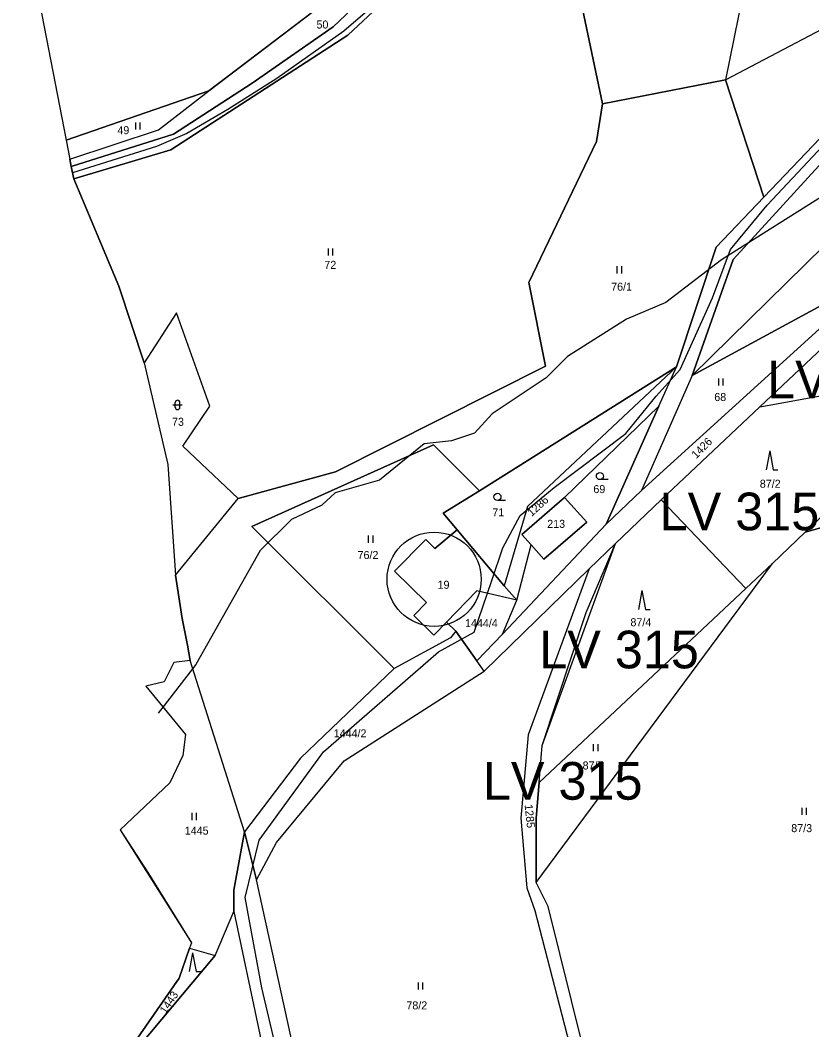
# Model space of a CAD drawing. Extents: x -588699 to -585793, y -1060280 to -1056731.
# Drawn here: x -588422.7 to -588254.6, y -1058596 to -1058381.5 of the extents above; entities that cross this region are included whole.
import ezdxf

# ---------------------------------------------------------------- set-up
doc = ezdxf.new("R2010")
doc.units = 0
for name, color, linetype in [('Druh pozemku', 7, 'Continuous'), ('Lesy', 7, 'Continuous'), ('Neřešené', 7, 'Continuous'), ('Parcela nároku', 7, 'Continuous'), ('Stavby', 7, 'Continuous'), ('Vnitřní obvod', 7, 'Continuous'), ('Vnější hranice převzatá', 7, 'Continuous'), ('Vnější obvod_k šeření', 7, 'Continuous'), ('Vnější obvod_převzatý', 7, 'Continuous')]:
    doc.layers.add(name, color=color, linetype=linetype)

msp = doc.modelspace()

# ---------------------------------------------------------------- linework, layer by layer
at = {"layer": 'Druh pozemku'}
for p, q in [((-588398.28, -1058403.26), (-588398.28, -1058404.76)), ((-588397.26, -1058404.76), (-588397.26, -1058403.26)), ((-588357.33, -1058430.03), (-588357.33, -1058431.53)), ((-588356.31, -1058431.53), (-588356.31, -1058430.03)), ((-588296, -1058433.82), (-588296, -1058435.32)), ((-588294.97, -1058435.32), (-588294.97, -1058433.82)), ((-588274.43, -1058457.64), (-588274.43, -1058459.14)), ((-588273.41, -1058459.14), (-588273.41, -1058457.64)), ((-588390.31, -1058463.26), (-588388.31, -1058463.26)), ((-588389.81, -1058463.76), (-588389.81, -1058462.76)), ((-588388.81, -1058463.76), (-588388.81, -1058462.76)), ((-588263.54, -1058473.02), (-588264.28, -1058477.02)), ((-588263.54, -1058473.02), (-588262.81, -1058477.02)), ((-588262.81, -1058477.02), (-588261.81, -1058477.02)), ((-588297.86, -1058479.12), (-588299.61, -1058479.12)), ((-588319.63, -1058483.53), (-588321.38, -1058483.53)), ((-588348.81, -1058491.02), (-588348.81, -1058492.52)), ((-588347.79, -1058492.52), (-588347.79, -1058491.02)), ((-588290.68, -1058502.67), (-588291.42, -1058506.67)), ((-588290.68, -1058502.67), (-588289.95, -1058506.67)), ((-588289.95, -1058506.67), (-588288.95, -1058506.67)), ((-588301.01, -1058535.29), (-588301.01, -1058536.79)), ((-588299.98, -1058536.79), (-588299.98, -1058535.29)), ((-588386.28, -1058549.92), (-588386.28, -1058551.42)), ((-588385.26, -1058551.42), (-588385.26, -1058549.92)), ((-588256.74, -1058548.81), (-588256.74, -1058550.31)), ((-588255.71, -1058550.31), (-588255.71, -1058548.81)), ((-588386.12, -1058579.59), (-588386.85, -1058583.59)), ((-588386.12, -1058579.59), (-588385.39, -1058583.59)), ((-588385.39, -1058583.59), (-588384.39, -1058583.59)), ((-588338.21, -1058585.93), (-588338.21, -1058587.43)), ((-588337.19, -1058587.43), (-588337.19, -1058585.93))]:
    msp.add_line(p, q, dxfattribs=at)
for centre in [(-588299.61, -1058478.37), (-588321.38, -1058482.78)]:
    msp.add_circle(centre, 0.75, dxfattribs=at)
for centre, start, end in [((-588389.31, -1058462.76), 0, 180), ((-588389.31, -1058463.76), 180, 0)]:
    msp.add_arc(centre, 0.5, start, end, dxfattribs=at)
at = {"layer": 'Lesy'}
for p, q in [((-588321.5, -1058349.96), (-588382.69, -1058396.58)), ((-588382.69, -1058396.58), (-588412.96, -1058407.03))]:
    msp.add_line(p, q, dxfattribs=at)
at = {"layer": 'Neřešené'}
msp.add_lwpolyline([(-588316.16, -1058490.76), (-588307.1, -1058482.89), (-588302.42, -1058488.17), (-588311.49, -1058495.98), (-588314.2, -1058492.95)], close=True, dxfattribs=at)
at = {"layer": 'Parcela nároku'}
for points in [[(-588377.16, -1058321.45), (-588387, -1058328.07), (-588422.47, -1058346.26), (-588422.53, -1058349.9), (-588422.74, -1058356.48), (-588422.64, -1058357.02), (-588422.45, -1058358), (-588420.46, -1058368.28), (-588412.96, -1058407.03), (-588382.69, -1058396.58), (-588321.5, -1058349.96), (-588308.25, -1058334.68), (-588306.58, -1058312.23), (-588305.97, -1058299.95), (-588305.79, -1058296.21), (-588313.29, -1058284.5), (-588317.45, -1058281.91), (-588315.59, -1058280.01), (-588324.47, -1058268.49), (-588348.39, -1058294.15)], [(-588283.37, -1058455.17), (-588274.9, -1058429.78), (-588264.76, -1058419.13), (-588236.43, -1058389.38), (-588229.89, -1058381.41), (-588202.03, -1058340), (-588202.09, -1058337.86), (-588202.2, -1058334.18), (-588202.91, -1058310.84), (-588201.43, -1058292.5), (-588195.18, -1058273.49), (-588188.82, -1058270.29), (-588198.66, -1058291.81), (-588199.76, -1058311.5), (-588198.93, -1058333.77), (-588198.84, -1058336.33), (-588199.24, -1058341.78), (-588231.84, -1058389.25), (-588271.28, -1058432.34), (-588280.04, -1058457.03), (-588290.75, -1058481.45), (-588298.28, -1058488.56), (-588287.12, -1058463.52)], [(-588199.24, -1058341.78), (-588198.84, -1058336.33), (-588190.26, -1058332.87), (-588165.06, -1058384.36), (-588204.14, -1058407.47), (-588207.77, -1058386.34), (-588227.9, -1058405.85), (-588280.04, -1058457.03), (-588271.28, -1058432.34), (-588231.84, -1058389.25)], [(-588411.37, -1058415.27), (-588411.88, -1058412.63), (-588390.19, -1058405.75), (-588373.47, -1058394.95), (-588356.3, -1058382.96), (-588321.5, -1058349.96), (-588309.35, -1058345.07), (-588289.85, -1058343.41), (-588283.85, -1058339.62), (-588279.64, -1058340.05), (-588275.7, -1058340.46), (-588279.96, -1058342.65), (-588287.72, -1058345.7), (-588307.31, -1058347.54), (-588318.03, -1058351.89), (-588353.16, -1058384.75), (-588390.75, -1058409.05)], [(-588252.48, -1058372.92), (-588240.01, -1058365.89), (-588240.63, -1058359.1), (-588234.62, -1058357.27), (-588236.71, -1058349.89), (-588238.08, -1058345.41), (-588222.35, -1058343.56), (-588207.43, -1058340.37), (-588231.36, -1058380.12), (-588229.89, -1058381.41), (-588236.43, -1058389.38), (-588264.76, -1058419.13), (-588272.95, -1058394.2), (-588249.61, -1058381.97)], [(-588318.03, -1058351.89), (-588307.31, -1058347.54), (-588287.72, -1058345.7), (-588279.96, -1058342.65), (-588259.83, -1058344.41), (-588265.17, -1058346), (-588266.58, -1058362.77), (-588272.95, -1058394.2), (-588299.09, -1058399.3), (-588303.89, -1058376.38), (-588312.67, -1058363.81)], [(-588240.63, -1058359.1), (-588242.14, -1058359.56), (-588250.36, -1058359.85), (-588260.9, -1058362.71), (-588264.27, -1058349.53), (-588265.17, -1058346), (-588266.58, -1058362.77), (-588272.95, -1058394.2), (-588249.61, -1058381.97), (-588252.48, -1058372.92), (-588240.01, -1058365.89)], [(-588393.35, -1058404.86), (-588382.69, -1058396.58), (-588321.5, -1058349.96), (-588356.3, -1058382.96), (-588373.47, -1058394.95), (-588390.19, -1058405.75), (-588411.88, -1058412.63), (-588412.18, -1058411.08)], [(-588411.37, -1058415.27), (-588390.75, -1058409.05), (-588353.16, -1058384.75), (-588318.03, -1058351.89), (-588312.67, -1058363.81), (-588303.89, -1058376.38), (-588299.09, -1058399.3), (-588300.31, -1058407.3), (-588314.7, -1058437.22), (-588311.14, -1058455.01), (-588355.77, -1058477.5), (-588376.46, -1058483.16), (-588388.17, -1058472.04), (-588382.47, -1058463.49), (-588389.54, -1058443.73), (-588396.44, -1058454.3), (-588401.78, -1058438.01)], [(-588204.14, -1058407.47), (-588165.06, -1058384.36), (-588201.23, -1058408.67), (-588208.9, -1058413.66), (-588218.03, -1058422.64), (-588236.56, -1058436.26), (-588265.64, -1058463.66), (-588286.58, -1058483.4), (-588296.31, -1058492.71), (-588301.9, -1058498.09), (-588324.19, -1058519.78), (-588325.72, -1058517.62), (-588320.32, -1058511.91), (-588298.28, -1058488.56), (-588290.75, -1058481.45), (-588239.93, -1058435.27), (-588237.81, -1058433.58), (-588211.56, -1058412.6), (-588208.02, -1058409.77)], [(-588355.77, -1058477.5), (-588311.14, -1058455.01), (-588314.7, -1058437.22), (-588300.31, -1058407.3), (-588299.09, -1058399.3), (-588272.95, -1058394.2), (-588264.76, -1058419.13), (-588274.9, -1058429.78), (-588283.37, -1058455.17), (-588325.21, -1058481.47), (-588334.95, -1058471.73), (-588373.51, -1058489.11), (-588343.32, -1058519.24), (-588363.18, -1058538.27), (-588375.1, -1058553.89), (-588386.66, -1058517.5), (-588387.19, -1058514.3), (-588388.33, -1058508.64), (-588389.76, -1058499.38), (-588376.46, -1058483.16)], [(-588412.96, -1058407.03), (-588412.18, -1058411.08), (-588393.35, -1058404.86), (-588382.69, -1058396.58)], [(-588239.93, -1058435.27), (-588243.06, -1058428.5), (-588227.9, -1058405.85), (-588280.04, -1058457.03)], [(-588280.04, -1058457.03), (-588290.75, -1058481.45), (-588239.93, -1058435.27)], [(-588226.74, -1058454.71), (-588227.7, -1058447.64), (-588229.56, -1058444.11), (-588236.56, -1058436.26), (-588265.64, -1058463.66), (-588249.61, -1058460.78), (-588242.12, -1058465.06), (-588225.81, -1058461.5)], [(-588391.38, -1058475.89), (-588389.76, -1058499.38), (-588376.46, -1058483.16), (-588388.17, -1058472.04), (-588382.47, -1058463.49), (-588389.54, -1058443.73), (-588396.44, -1058454.3)], [(-588325.21, -1058481.47), (-588283.37, -1058455.17), (-588315.01, -1058484.83), (-588319.98, -1058501.67), (-588329.95, -1058489.81), (-588332.87, -1058486.27)], [(-588314.2, -1058492.95), (-588316.16, -1058490.76), (-588307.1, -1058482.89), (-588287.12, -1058463.52), (-588283.37, -1058455.17), (-588315.01, -1058484.83), (-588319.98, -1058501.67), (-588317.29, -1058504.73)], [(-588242.12, -1058465.06), (-588225.81, -1058461.5), (-588256.04, -1058490.3), (-588262.95, -1058496.95), (-588268.59, -1058502.25), (-588286.58, -1058483.4), (-588265.64, -1058463.66), (-588249.61, -1058460.78)], [(-588219.01, -1058472.64), (-588208.11, -1058487.86), (-588231.73, -1058483.49), (-588256.04, -1058490.3), (-588225.81, -1058461.5)], [(-588307.1, -1058482.89), (-588287.12, -1058463.52), (-588298.28, -1058488.56), (-588320.32, -1058511.91), (-588317.29, -1058504.73), (-588314.2, -1058492.95), (-588311.49, -1058495.98), (-588302.42, -1058488.17)], [(-588373.51, -1058489.11), (-588334.95, -1058471.73), (-588325.21, -1058481.47), (-588332.87, -1058486.27), (-588329.95, -1058489.81), (-588334.69, -1058493.74), (-588336.58, -1058491.86), (-588343.24, -1058498.54), (-588336.45, -1058505.24), (-588339.14, -1058507.97), (-588334.9, -1058512.12), (-588332.22, -1058509.42), (-588330.2, -1058511.31), (-588331.38, -1058512.72), (-588343.32, -1058519.24)], [(-588307.1, -1058482.89), (-588316.16, -1058490.76), (-588314.2, -1058492.95), (-588311.49, -1058495.98), (-588302.42, -1058488.17)], [(-588262.95, -1058496.95), (-588256.04, -1058490.3), (-588231.73, -1058483.49), (-588208.11, -1058487.86), (-588214.97, -1058497.94), (-588188.92, -1058517.82), (-588196.26, -1058524.58), (-588208.14, -1058541.13), (-588224.97, -1058574.45), (-588238.98, -1058605.06), (-588251.51, -1058638.95), (-588279.94, -1058644.03), (-588291.86, -1058629.85), (-588300.68, -1058609.7), (-588310.57, -1058569.75), (-588313.12, -1058564.65)], [(-588311.91, -1058535.6), (-588302.55, -1058507.33), (-588296.31, -1058492.71), (-588286.58, -1058483.4), (-588268.59, -1058502.25), (-588312.54, -1058543.42)], [(-588334.69, -1058493.74), (-588329.95, -1058489.81), (-588319.98, -1058501.67), (-588317.29, -1058504.73), (-588325.74, -1058502.77), (-588332.22, -1058509.42), (-588334.9, -1058512.12), (-588339.14, -1058507.97), (-588336.45, -1058505.24), (-588343.24, -1058498.54), (-588336.58, -1058491.86)], [(-588313.12, -1058564.65), (-588313.16, -1058551.02), (-588312.54, -1058543.42), (-588311.91, -1058535.6), (-588302.55, -1058507.33), (-588296.31, -1058492.71), (-588301.9, -1058498.09), (-588314.84, -1058533.3), (-588316.42, -1058551.04), (-588315.12, -1058565.82), (-588313.43, -1058570.64), (-588302.97, -1058611.13), (-588292.99, -1058632.88), (-588283.09, -1058645.63), (-588271.45, -1058657.16), (-588263.1, -1058666.16), (-588257.57, -1058672.12), (-588256.91, -1058668.49), (-588262.48, -1058662.36), (-588270.26, -1058653.8), (-588279.94, -1058644.03), (-588291.86, -1058629.85), (-588300.68, -1058609.7), (-588310.57, -1058569.75)], [(-588268.59, -1058502.25), (-588312.54, -1058543.42), (-588313.16, -1058551.02), (-588313.12, -1058564.65), (-588262.95, -1058496.95)], [(-588353.94, -1058538.87), (-588324.19, -1058519.78), (-588301.9, -1058498.09), (-588314.84, -1058533.3), (-588316.42, -1058551.04), (-588315.12, -1058565.82), (-588313.43, -1058570.64), (-588302.97, -1058611.13), (-588348.33, -1058668.99), (-588356.72, -1058636.32), (-588372.54, -1058564.1), (-588368.33, -1058556.18)], [(-588317.29, -1058504.73), (-588325.74, -1058502.77), (-588332.22, -1058509.42), (-588330.2, -1058511.31), (-588325.72, -1058517.62), (-588320.32, -1058511.91)], [(-588343.32, -1058519.24), (-588363.18, -1058538.27), (-588375.1, -1058553.89), (-588372.54, -1058564.1), (-588368.33, -1058556.18), (-588353.94, -1058538.87), (-588324.19, -1058519.78), (-588325.72, -1058517.62), (-588330.2, -1058511.31), (-588331.38, -1058512.72)], [(-588390.96, -1058543.54), (-588401.52, -1058553.48), (-588395.46, -1058562.77), (-588386.37, -1058577.51), (-588386.77, -1058578.66), (-588381.33, -1058580.18), (-588377.37, -1058570.85), (-588377.36, -1058566.31), (-588375.1, -1058553.89), (-588386.66, -1058517.5), (-588390.13, -1058517.94), (-588392.19, -1058522.05), (-588396.02, -1058522.98), (-588387.61, -1058533.26), (-588388.23, -1058537.74)], [(-588377.36, -1058566.31), (-588377.37, -1058570.85), (-588364.75, -1058630.46), (-588353.56, -1058666.69), (-588348.88, -1058702.79), (-588343.66, -1058728.74), (-588341.37, -1058727.45), (-588338.07, -1058737.33), (-588339.76, -1058710.4), (-588342.33, -1058697.03), (-588343.74, -1058689.76), (-588347.77, -1058679.4), (-588356.72, -1058636.32), (-588372.54, -1058564.1), (-588375.1, -1058553.89)], [(-588381.33, -1058580.18), (-588377.37, -1058570.85), (-588364.75, -1058630.46), (-588353.56, -1058666.69), (-588348.88, -1058702.79), (-588376.64, -1058707.58), (-588388.63, -1058707.51), (-588401.53, -1058693.71), (-588401.95, -1058684.88), (-588396.37, -1058658.64), (-588394.82, -1058640.06), (-588397.37, -1058599.4)], [(-588389, -1058585.03), (-588386.77, -1058578.66), (-588381.33, -1058580.18), (-588397.37, -1058599.4), (-588398.97, -1058599.37)]]:
    msp.add_lwpolyline(points, close=True, dxfattribs=at)
at = {"layer": 'Stavby'}
msp.add_circle((-588334.82, -1058500.28), 10, dxfattribs=at)
at = {"layer": 'Vnitřní obvod'}
for points in [[(-588191.94, -1058269.73), (-588198.97, -1058274.28), (-588212.08, -1058286.24), (-588220.48, -1058295.28), (-588225.45, -1058301.27), (-588230.18, -1058305.31), (-588243.74, -1058314.96), (-588258.25, -1058324.96), (-588268.22, -1058332.75), (-588282.52, -1058341.26), (-588286.56, -1058343.66), (-588293.95, -1058345.35), (-588308.3, -1058346.81), (-588315.88, -1058349.9), (-588320.71, -1058351.87), (-588328.74, -1058359.49), (-588342.46, -1058373.88), (-588354.02, -1058383.85), (-588368.24, -1058393.93), (-588378.63, -1058400.49), (-588387.38, -1058405.6), (-588393.78, -1058408.34), (-588411.62, -1058413.95)], [(-588355.85, -1058653.02), (-588371.42, -1058587.04), (-588374.97, -1058567.9), (-588371.96, -1058555.68), (-588358.29, -1058536.95), (-588342.57, -1058523.27), (-588333.89, -1058515.71), (-588326.33, -1058511.51), (-588322.58, -1058500.52), (-588320.21, -1058493.58), (-588316.53, -1058486.73), (-588309.31, -1058480.82), (-588294.1, -1058469.33), (-588287.69, -1058461.37), (-588282.59, -1058455.76), (-588275.67, -1058440.51), (-588271.84, -1058430.25), (-588264.08, -1058420.84), (-588246.91, -1058402.51), (-588232.82, -1058388.18), (-588224.91, -1058377.38)]]:
    msp.add_lwpolyline(points, dxfattribs=at)
at = {"layer": 'Vnější hranice převzatá'}
for p, q in [((-588412.96, -1058407.03), (-588412.18, -1058411.08)), ((-588412.18, -1058411.08), (-588411.88, -1058412.63)), ((-588411.88, -1058412.63), (-588411.37, -1058415.27)), ((-588411.37, -1058415.27), (-588401.78, -1058438.01)), ((-588401.78, -1058438.01), (-588396.44, -1058454.3)), ((-588396.44, -1058454.3), (-588391.38, -1058475.89)), ((-588391.38, -1058475.89), (-588389.76, -1058499.38)), ((-588389.76, -1058499.38), (-588388.33, -1058508.64)), ((-588388.33, -1058508.64), (-588387.19, -1058514.3)), ((-588387.19, -1058514.3), (-588386.66, -1058517.5)), ((-588390.13, -1058517.94), (-588392.19, -1058522.05)), ((-588386.66, -1058517.5), (-588390.13, -1058517.94)), ((-588392.19, -1058522.05), (-588396.02, -1058522.98)), ((-588396.02, -1058522.98), (-588387.61, -1058533.26)), ((-588387.61, -1058533.26), (-588388.23, -1058537.74)), ((-588388.23, -1058537.74), (-588390.96, -1058543.54)), ((-588390.96, -1058543.54), (-588401.52, -1058553.48)), ((-588401.52, -1058553.48), (-588386.37, -1058577.51)), ((-588386.37, -1058577.51), (-588386.77, -1058578.66)), ((-588386.77, -1058578.66), (-588389, -1058585.03)), ((-588389, -1058585.03), (-588398.97, -1058599.37))]:
    msp.add_line(p, q, dxfattribs=at)
at = {"layer": 'Vnější obvod_k šeření'}
msp.add_lwpolyline([(-588171.2, -1058375.64), (-588180.48, -1058382.57), (-588209.7, -1058394.6), (-588227.48, -1058403.3), (-588273.77, -1058432.46), (-588285.6, -1058441.48), (-588293.97, -1058445.02), (-588306.52, -1058452.99), (-588311.03, -1058457.51), (-588322.47, -1058465.16), (-588326.26, -1058469.28), (-588331.16, -1058470.85), (-588336.91, -1058471.5), (-588346.39, -1058479.22), (-588355.87, -1058481.96), (-588358.68, -1058484.51), (-588365.15, -1058487.59), (-588371.76, -1058494.19), (-588385.42, -1058518.38), (-588392.18, -1058527.06), (-588393.47, -1058528.71)], dxfattribs=at)
at = {"layer": 'Vnější obvod_převzatý'}
msp.add_lwpolyline([(-588312.54, -1058543.42), (-588311.91, -1058535.6), (-588296.31, -1058492.71), (-588286.58, -1058483.4), (-588265.64, -1058463.66), (-588236.56, -1058436.26)], dxfattribs=at)

# ---------------------------------------------------------------- texts
at = {"layer": 'Parcela nároku'}
for s, p in [('50', (-588359.81, -1058383.31)), ('49', (-588402.1, -1058405.76)), ('72', (-588358.14, -1058434.36)), ('76/1', (-588297.22, -1058438.99)), ('68', (-588275.32, -1058462.42)), ('73', (-588390.49, -1058467.69)), ('87/2', (-588265.65, -1058480.84)), ('69', (-588301, -1058481.98)), ('71', (-588322.46, -1058486.92)), ('213', (-588310.8, -1058489.36)), ('76/2', (-588351.08, -1058495.98)), ('19', (-588334.09, -1058502.3)), ('1444/4', (-588328.26, -1058510.45)), ('87/4', (-588293.13, -1058510.26)), ('1444/2', (-588356.15, -1058533.85)), ('87/7', (-588303.29, -1058540.68)), ('87/3', (-588258.97, -1058553.99)), ('1445', (-588387.78, -1058554.51)), ('78/2', (-588340.71, -1058591.63))]:
    msp.add_text(s, height=1.7, dxfattribs=at).set_placement(p)
for s, rotation, p in [('1426', 45.309, (-588279.16, -1058474.79)), ('1286', 42.1185, (-588314.11, -1058487.05)), ('1285', 276.1234, (-588315.62, -1058548.17)), ('1443', 56.4851, (-588391.84, -1058592.71))]:
    msp.add_text(s, height=1.7, rotation=rotation, dxfattribs=at).set_placement(p)
at = {"layer": 'Vnější obvod_převzatý'}
for p in [(-588264.09, -1058461.86), (-588286.92, -1058489.88), (-588312.5, -1058519.2), (-588324.47, -1058547.1)]:
    msp.add_text('LV 315', height=8, dxfattribs=at).set_placement(p)

doc.saveas('drawing.dxf')
